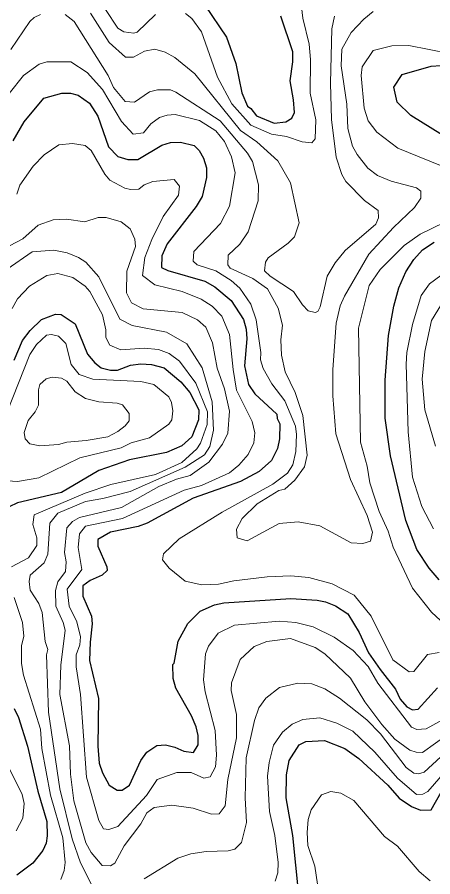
# Model space of a CAD drawing. Extents: x 673.3 to 698.5, y 6984.3 to 7012.3.
# Drawn here: x 682.005 to 682.782, y 7003.601 to 7005.208 of the extents above; entities that cross this region are included whole.
import ezdxf

# ---------------------------------------------------------------- set-up
doc = ezdxf.new("R2010")
doc.units = 0
doc.header["$LTSCALE"] = 0.032
doc.layers.add('1', color=7, linetype='Continuous', lineweight=25)
doc.layers.add('2', color=7, linetype='Continuous', lineweight=13)

msp = doc.modelspace()

# ---------------------------------------------------------------- linework, layer by layer
at = {"layer": '1'}
for points in [[(682.3558, 7005.2302), (682.3965, 7005.1701), (682.414, 7005.1207), (682.4248, 7005.0664), (682.4356, 7005.041), (682.4419, 7005.0368), (682.4523, 7005.0235), (682.4855, 7005.0092), (682.5071, 7005.0117), (682.5188, 7005.0187), (682.5235, 7005.0297), (682.5219, 7005.0534), (682.5153, 7005.0887), (682.5201, 7005.1241), (682.5201, 7005.1427), (682.4981, 7005.2095)], [(682.8902, 7004.9308), (682.7406, 7005.0237), (682.7154, 7005.0489), (682.7093, 7005.0769), (682.7247, 7005.1003), (682.7789, 7005.116), (682.7968, 7005.1174)], [(681.998, 7004.9763), (682.0181, 7005.0118), (682.0552, 7005.0563), (682.0885, 7005.0653), (682.1048, 7005.0653), (682.1192, 7005.0621), (682.1406, 7005.0466), (682.1563, 7005.0227), (682.1759, 7004.965), (682.1933, 7004.947), (682.2121, 7004.9416), (682.2305, 7004.9417), (682.2759, 7004.9684), (682.2921, 7004.9733), (682.3103, 7004.9741), (682.336, 7004.9675), (682.3452, 7004.9584), (682.3532, 7004.944), (682.3589, 7004.9261), (682.3589, 7004.9079), (682.3508, 7004.8727), (682.3398, 7004.8538), (682.2858, 7004.7838), (682.2759, 7004.7616), (682.2752, 7004.7397), (682.2869, 7004.7343), (682.3559, 7004.7142), (682.3747, 7004.7037), (682.4052, 7004.6785), (682.4281, 7004.6427), (682.433, 7004.6248), (682.4346, 7004.6065), (682.4298, 7004.556), (682.4377, 7004.5213), (682.4495, 7004.504), (682.4906, 7004.466), (682.4909, 7004.4579), (682.4958, 7004.4476), (682.4957, 7004.4195), (682.4915, 7004.4014), (682.4808, 7004.3794), (682.4576, 7004.3589), (682.4227, 7004.3399), (682.3343, 7004.3087), (682.2481, 7004.2624), (682.2315, 7004.2558), (682.18, 7004.2453), (682.1562, 7004.2319), (682.1563, 7004.219), (682.1729, 7004.1809), (682.1732, 7004.1739), (682.1644, 7004.1651), (682.1415, 7004.1548), (682.128, 7004.1451), (682.1277, 7004.1258), (682.1443, 7004.0885), (682.1455, 7004.0739), (682.1414, 7004.0397), (682.1407, 7004.0055), (682.1571, 7003.9345), (682.1562, 7003.8456), (682.1585, 7003.8139), (682.1649, 7003.796), (682.1773, 7003.773), (682.1922, 7003.7632), (682.2012, 7003.7634), (682.2153, 7003.7729), (682.2366, 7003.8191), (682.2476, 7003.8342), (682.2665, 7003.847), (682.2823, 7003.8478), (682.2999, 7003.8439), (682.3168, 7003.8364), (682.3349, 7003.8338), (682.3434, 7003.8482), (682.3434, 7003.8658), (682.3399, 7003.8814), (682.3309, 7003.9023), (682.302, 7003.9537), (682.297, 7003.9719), (682.2962, 7003.9982), (682.2986, 7004.0004), (682.3061, 7004.042), (682.3244, 7004.0748), (682.3472, 7004.0981), (682.3738, 7004.1094), (682.3915, 7004.1133)], [(682.7935, 7004.1561), (682.7752, 7004.1783), (682.7521, 7004.213), (682.7318, 7004.2671), (682.7026, 7004.3883), (682.6929, 7004.4583), (682.6929, 7004.5294), (682.6993, 7004.6131), (682.7093, 7004.6679), (682.7183, 7004.702), (682.7315, 7004.7316), (682.7467, 7004.7545), (682.7626, 7004.7727), (682.7843, 7004.787)], [(682, 7004.5668), (682.0151, 7004.6033), (682.0297, 7004.6221), (682.0508, 7004.6425), (682.0772, 7004.6524), (682.0874, 7004.6522), (682.1136, 7004.6345), (682.1365, 7004.5778), (682.1502, 7004.5615), (682.1624, 7004.5522), (682.1794, 7004.5483), (682.1927, 7004.5483), (682.2172, 7004.5572), (682.2364, 7004.5596), (682.2563, 7004.5588), (682.2797, 7004.5523), (682.3114, 7004.5264), (682.3282, 7004.5066), (682.345, 7004.4741), (682.3439, 7004.4553), (682.3318, 7004.4238), (682.3131, 7004.4064), (682.2844, 7004.394), (682.2154, 7004.3804), (682.1579, 7004.3606), (682.0882, 7004.3193), (682.0057, 7004.2999), (681.9904, 7004.293)], [(682.3915, 7004.1133), (682.5166, 7004.1215), (682.566, 7004.1182), (682.5817, 7004.115), (682.6002, 7004.1075), (682.6229, 7004.0926), (682.6446, 7004.0582), (682.6617, 7004.0199), (682.6838, 7003.9885), (682.7125, 7003.9518), (682.721, 7003.9336), (682.7333, 7003.9189), (682.7439, 7003.9132), (682.7543, 7003.9148), (682.7908, 7003.9547)], [(681.9994, 7003.9158), (682.0075, 7003.8989), (682.0244, 7003.8456), (682.0437, 7003.7618), (682.0608, 7003.7048), (682.0616, 7003.6781), (682.0593, 7003.6641), (682.0535, 7003.6509), (682.0344, 7003.6268), (682.0047, 7003.6043)], [(682.5316, 7003.5678), (682.5203, 7003.6789), (682.5079, 7003.7488), (682.5087, 7003.7922), (682.5138, 7003.8188), (682.5324, 7003.8478), (682.5446, 7003.8543), (682.5795, 7003.856), (682.6176, 7003.8415), (682.6437, 7003.8228), (682.6979, 7003.7727), (682.7191, 7003.7482), (682.7419, 7003.7329), (682.7588, 7003.7258), (682.7786, 7003.7269), (682.7977, 7003.7597)]]:
    msp.add_lwpolyline(points, dxfattribs=at)
at = {"layer": '2'}
for points in [[(682.3201, 7005.2142), (682.3317, 7005.2052), (682.3498, 7005.1801), (682.3794, 7005.0953), (682.4067, 7005.0457), (682.4422, 7005.0058), (682.4807, 7004.9888), (682.5087, 7004.9847), (682.5375, 7004.9746), (682.5558, 7004.9726), (682.562, 7004.98), (682.5632, 7005.016), (682.5528, 7005.0658), (682.5536, 7005.1285), (682.5511, 7005.1571), (682.5389, 7005.2059), (682.5348, 7005.2428)], [(682.8836, 7005.2331), (682.8769, 7005.2021), (682.8798, 7005.1697), (682.8774, 7005.1555), (682.8713, 7005.1471), (682.857, 7005.141), (682.813, 7005.1395), (682.7368, 7005.1549), (682.7055, 7005.1541), (682.6704, 7005.1454), (682.6497, 7005.115), (682.648, 7005.0983), (682.6539, 7005.0378), (682.6613, 7005.0138), (682.6776, 7004.9927), (682.7168, 7004.9626), (682.8592, 7004.9048), (682.9032, 7004.8811), (682.9207, 7004.8633), (682.9189, 7004.8535)], [(682.0368, 7005.2071), (682.0486, 7005.2124)], [(682.0953, 7005.2126), (682.1119, 7005.1997), (682.1756, 7005.0987), (682.1855, 7005.0762), (682.2074, 7005.0501), (682.2248, 7005.0489), (682.2527, 7005.0683), (682.2674, 7005.0718), (682.2915, 7005.0719), (682.3019, 7005.0677), (682.3849, 7005.014), (682.4356, 7004.9536), (682.4451, 7004.9378), (682.4565, 7004.8942), (682.4558, 7004.8646), (682.4366, 7004.8063), (682.4215, 7004.7835), (682.3995, 7004.7626), (682.3988, 7004.7451), (682.4034, 7004.7385), (682.4455, 7004.7191), (682.4729, 7004.7001), (682.4932, 7004.6638), (682.5013, 7004.6319), (682.4982, 7004.6047), (682.4992, 7004.576), (682.5063, 7004.545), (682.5248, 7004.5066), (682.5388, 7004.4635), (682.5471, 7004.3891), (682.5421, 7004.3675), (682.524, 7004.3428), (682.5052, 7004.3258), (682.4941, 7004.3234), (682.4537, 7004.2984), (682.4259, 7004.271), (682.4153, 7004.2511), (682.4162, 7004.2345), (682.4349, 7004.2291), (682.4951, 7004.2613), (682.5304, 7004.2649), (682.5706, 7004.2574), (682.6296, 7004.2257), (682.6512, 7004.2242), (682.6656, 7004.2288), (682.6691, 7004.2455), (682.6593, 7004.2764), (682.6282, 7004.3437), (682.6008, 7004.4294), (682.5951, 7004.5), (682.5951, 7004.5493), (682.6015, 7004.6359), (682.6088, 7004.6681), (682.617, 7004.6866), (682.6626, 7004.7648), (682.7085, 7004.8148), (682.7475, 7004.8522), (682.7598, 7004.8697), (682.7596, 7004.8827), (682.7514, 7004.8886), (682.7042, 7004.9013), (682.6788, 7004.912), (682.6606, 7004.9257), (682.6405, 7004.9508), (682.632, 7004.9665), (682.6232, 7004.9993), (682.6212, 7005.0447), (682.6106, 7005.1166), (682.6122, 7005.1476), (682.6295, 7005.1788), (682.6529, 7005.2038), (682.6707, 7005.2179)], [(682.5982, 7005.2093), (682.5935, 7005.186), (682.5909, 7005.0842), (682.5927, 7005.0164), (682.6015, 7004.9459), (682.6121, 7004.9133), (682.6193, 7004.9003), (682.6541, 7004.8649), (682.6795, 7004.8464), (682.6806, 7004.8324), (682.6755, 7004.8211), (682.6184, 7004.7717), (682.5993, 7004.7488), (682.5843, 7004.7236), (682.5716, 7004.6661), (682.5668, 7004.6579), (682.5622, 7004.6558), (682.5493, 7004.6592), (682.5387, 7004.6698), (682.5217, 7004.6948), (682.4781, 7004.7234), (682.4673, 7004.7337), (682.4695, 7004.7496), (682.4744, 7004.7581), (682.5114, 7004.7853), (682.5232, 7004.7972), (682.5323, 7004.8236), (682.5162, 7004.8979), (682.4926, 7004.9389), (682.453, 7004.9746), (682.4228, 7004.9958), (682.3373, 7005.1016), (682.3002, 7005.1324), (682.2818, 7005.1421), (682.2628, 7005.1476), (682.2435, 7005.1443), (682.2229, 7005.1326), (682.2077, 7005.1329), (682.1771, 7005.1601), (682.1425, 7005.215)], [(682.1703, 7005.2219), (682.1931, 7005.1873), (682.2044, 7005.1801), (682.223, 7005.1778), (682.2297, 7005.1797), (682.2637, 7005.2124)], [(681.9936, 7005.1471), (682.0288, 7005.1995), (682.0368, 7005.2071)], [(682.7935, 7004.0205), (682.7718, 7004.0171), (682.7463, 7003.9852), (682.7378, 7003.9847), (682.7075, 7004.0067), (682.6669, 7004.0886), (682.6351, 7004.1275), (682.5941, 7004.1488), (682.5502, 7004.1604), (682.5166, 7004.1638), (682.4722, 7004.1622), (682.4103, 7004.1547), (682.3814, 7004.1483), (682.3504, 7004.1468), (682.3192, 7004.1537), (682.2891, 7004.1782), (682.2768, 7004.194), (682.2785, 7004.2048), (682.3081, 7004.2328), (682.3885, 7004.2829), (682.483, 7004.335), (682.5101, 7004.3558), (682.5203, 7004.3714), (682.5257, 7004.396), (682.5274, 7004.4281), (682.5251, 7004.4437), (682.5056, 7004.4909), (682.4813, 7004.5225), (682.4649, 7004.5512), (682.4599, 7004.5674), (682.4606, 7004.5808), (682.4516, 7004.6418), (682.4422, 7004.6713), (682.4216, 7004.7013), (682.4054, 7004.7156), (682.3766, 7004.7335), (682.3414, 7004.7451), (682.3341, 7004.7516), (682.3355, 7004.7699), (682.3852, 7004.822), (682.402, 7004.8544), (682.4125, 7004.9167), (682.4059, 7004.9464), (682.3928, 7004.9752), (682.3766, 7004.9954), (682.346, 7005.0148), (682.3005, 7005.0254), (682.2857, 7005.0246), (682.2712, 7005.0198), (682.2551, 7005.008), (682.2415, 7004.9914), (682.2219, 7004.9891), (682.2001, 7005.0128), (682.1647, 7005.0721), (682.136, 7005.1042), (682.1053, 7005.1239), (682.0608, 7005.1239), (682.0464, 7005.1199), (682.0173, 7005.0984), (681.9629, 7005.0316)], [(682.0046, 7004.8769), (682.01, 7004.8935), (682.0353, 7004.9294), (682.0557, 7004.9502), (682.0832, 7004.9689), (682.109, 7004.9715), (682.1322, 7004.9676), (682.1438, 7004.9586), (682.1693, 7004.9141), (682.1784, 7004.903), (682.2064, 7004.8882), (682.2169, 7004.8854), (682.2326, 7004.8859), (682.2426, 7004.8943), (682.2589, 7004.9006), (682.2988, 7004.9041), (682.3084, 7004.8921), (682.3068, 7004.8753), (682.2784, 7004.8352), (682.2567, 7004.7919), (682.2441, 7004.7587), (682.2392, 7004.7252), (682.2626, 7004.7076), (682.3137, 7004.6951), (682.3494, 7004.6808), (682.3698, 7004.6676), (682.3878, 7004.6489), (682.4021, 7004.6147), (682.4086, 7004.5491), (682.4154, 7004.5107), (682.4442, 7004.4524), (682.4492, 7004.4312), (682.4477, 7004.4121), (682.437, 7004.3902), (682.4197, 7004.3705), (682.4023, 7004.3565), (682.3498, 7004.3326), (682.3176, 7004.3238), (682.202, 7004.2709), (682.1332, 7004.2568), (682.1218, 7004.2422), (682.1195, 7004.2168), (682.1259, 7004.1756), (682.0986, 7004.1389), (682.1023, 7004.1071), (682.1166, 7004.0781), (682.1235, 7004.0498), (682.1227, 7004.0347), (682.1154, 7004.016), (682.1154, 7003.9941), (682.1235, 7003.9423), (682.1346, 7003.7875), (682.1577, 7003.7069), (682.1669, 7003.6912), (682.1768, 7003.6899), (682.1937, 7003.6958), (682.2471, 7003.7532), (682.2671, 7003.7835), (682.3036, 7003.7966), (682.3305, 7003.7966)], [(681.991, 7004.7804), (682.0157, 7004.7937), (682.0445, 7004.8192), (682.0725, 7004.8291), (682.0973, 7004.8299), (682.1319, 7004.8251), (682.1568, 7004.8332), (682.1719, 7004.8332), (682.1996, 7004.8249), (682.2163, 7004.8122), (682.2253, 7004.7925), (682.2262, 7004.7791), (682.2099, 7004.7329), (682.2094, 7004.6926), (682.219, 7004.6736), (682.241, 7004.6628), (682.3135, 7004.6556), (682.3424, 7004.642), (682.3577, 7004.6285), (682.3703, 7004.5989), (682.3793, 7004.5516), (682.3924, 7004.5134), (682.402, 7004.4717), (682.399, 7004.4303), (682.389, 7004.4098), (682.3633, 7004.3761), (682.3283, 7004.3513), (682.3029, 7004.3444), (682.2703, 7004.3304), (682.2003, 7004.2914), (682.1218, 7004.2725), (682.1087, 7004.2654), (682.0984, 7004.2536), (682.0935, 7004.2072), (682.0966, 7004.1902), (682.0958, 7004.1721), (682.0815, 7004.1528), (682.0772, 7004.1364), (682.0776, 7004.1073), (682.0914, 7004.0765), (682.0949, 7004.0622), (682.087, 7003.9967), (682.0853, 7003.942), (682.1031, 7003.8465), (682.1049, 7003.7935)], [(682.8032, 7004.8241), (682.7582, 7004.8024), (682.7286, 7004.7811), (682.6838, 7004.7363), (682.6627, 7004.7061), (682.6432, 7004.6267), (682.6471, 7004.4134), (682.6594, 7004.3687), (682.6643, 7004.3378), (682.6816, 7004.2842), (682.6983, 7004.2472), (682.7077, 7004.2172), (682.7442, 7004.1407), (682.7794, 7004.096), (682.8302, 7004.0492)], [(682.147, 7003.581), (682.1238, 7003.6274), (682.108, 7003.6722), (682.0853, 7003.7661), (682.0636, 7003.9092), (682.0601, 7004.0162), (682.0624, 7004.026), (682.0576, 7004.0414), (682.0519, 7004.0951), (682.046, 7004.112), (682.0299, 7004.1373), (682.0276, 7004.1534), (682.0296, 7004.1651), (682.0559, 7004.1884), (682.0624, 7004.2045), (682.0666, 7004.262), (682.0815, 7004.2808), (682.1331, 7004.3029), (682.1654, 7004.308), (682.2167, 7004.3213), (682.3193, 7004.3666), (682.3556, 7004.3899), (682.3654, 7004.4057), (682.3719, 7004.4358), (682.3699, 7004.4887), (682.351, 7004.5525), (682.3222, 7004.597), (682.2843, 7004.6189), (682.2204, 7004.6316), (682.1972, 7004.6433), (682.158, 7004.7225), (682.1336, 7004.75), (682.1202, 7004.7587), (682.0988, 7004.7673), (682.0738, 7004.7721), (682.0335, 7004.7689), (681.9869, 7004.7365)], [(682.7832, 7004.2519), (682.7615, 7004.2936), (682.744, 7004.3479), (682.736, 7004.433), (682.7319, 7004.5592), (682.7336, 7004.5812), (682.7441, 7004.6332), (682.7601, 7004.6876), (682.7757, 7004.7091), (682.8087, 7004.7339)], [(682.3089, 7004.5647), (682.2896, 7004.5791), (682.2693, 7004.5864), (682.2424, 7004.589), (682.1987, 7004.5863), (682.1787, 7004.5948), (682.1709, 7004.6088), (682.1707, 7004.6235), (682.1646, 7004.6514), (682.1412, 7004.6951), (682.1322, 7004.7048), (682.1091, 7004.7211), (682.0811, 7004.7289), (682.0608, 7004.7249), (682.0285, 7004.7047), (682.0059, 7004.6812), (681.9962, 7004.6632)], [(682.7869, 7004.4059), (682.7671, 7004.4739), (682.762, 7004.5311), (682.7667, 7004.583), (682.7793, 7004.6406), (682.8032, 7004.6795)], [(681.9867, 7004.4705), (682.0289, 7004.5773), (682.0412, 7004.5963), (682.0602, 7004.6133), (682.0696, 7004.6148), (682.0828, 7004.6117), (682.0965, 7004.5979), (682.1062, 7004.5587), (682.1209, 7004.5402), (682.1465, 7004.5312), (682.2364, 7004.5271), (682.2609, 7004.5214), (682.2886, 7004.498), (682.2938, 7004.4876), (682.2961, 7004.4723), (682.2945, 7004.4555), (682.2886, 7004.447), (682.2524, 7004.4217), (682.2186, 7004.4121), (682.1997, 7004.4031), (682.1225, 7004.3844), (682.0456, 7004.3469), (682.006, 7004.3398), (681.9785, 7004.3422)], [(681.9948, 7004.1809), (682.0263, 7004.1976), (682.0419, 7004.2206), (682.0419, 7004.2345), (682.0348, 7004.2597), (682.037, 7004.2775), (682.1323, 7004.3184), (682.1803, 7004.3342), (682.2639, 7004.3534), (682.3132, 7004.3755), (682.3413, 7004.4012), (682.3481, 7004.4117), (682.3604, 7004.4467), (682.3608, 7004.4705), (682.3393, 7004.5238), (682.3089, 7004.5647)], [(682.0868, 7003.5962), (682.0934, 7003.6131), (682.095, 7003.6283), (682.0909, 7003.6743), (682.0678, 7003.7538), (682.0511, 7003.8413), (682.0486, 7003.8772), (682.0169, 7003.9782), (682.0137, 7004.0002), (682.0137, 7004.0329), (682.0176, 7004.0511), (682.0153, 7004.0769), (681.9996, 7004.1234)], [(682.3305, 7003.7966), (682.354, 7003.786), (682.3659, 7003.7881), (682.3758, 7003.8069), (682.3776, 7003.829), (682.375, 7003.8746), (682.3565, 7003.9469), (682.3532, 7003.9697), (682.3571, 7004.0178), (682.3631, 7004.0323), (682.3811, 7004.0564), (682.4112, 7004.0715), (682.4946, 7004.0792), (682.5257, 7004.0765), (682.5583, 7004.0683), (682.5977, 7004.0493), (682.6328, 7004.0243), (682.6612, 7003.9942), (682.6793, 7003.9635), (682.7421, 7003.8811), (682.752, 7003.8767), (682.7693, 7003.8781), (682.8003, 7003.895)], [(682.1049, 7003.7935), (682.1114, 7003.7433), (682.1335, 7003.6652), (682.1437, 7003.6467), (682.1644, 7003.6229), (682.1796, 7003.6223), (682.1878, 7003.627), (682.2051, 7003.6592), (682.2363, 7003.7007), (682.2474, 7003.7208), (682.261, 7003.7312), (682.2943, 7003.7354), (682.3342, 7003.7298), (682.3687, 7003.7184), (682.3828, 7003.719), (682.3939, 7003.7341), (682.3988, 7003.7834), (682.4151, 7003.8612), (682.415, 7003.9048), (682.4053, 7003.9493), (682.4055, 7003.9641), (682.4218, 7004.0078), (682.4482, 7004.0318), (682.4716, 7004.0409), (682.5157, 7004.0465), (682.5623, 7004.0296), (682.5802, 7004.0182), (682.6282, 7003.9727), (682.6552, 7003.9284), (682.6867, 7003.8863), (682.7112, 7003.8588), (682.7392, 7003.8381), (682.7508, 7003.8341), (682.7624, 7003.834), (682.8114, 7003.8684)], [(682.7967, 7003.8258), (682.7658, 7003.7972), (682.755, 7003.7941), (682.7466, 7003.795), (682.7323, 7003.8059), (682.684, 7003.8688), (682.6584, 7003.8949), (682.6075, 7003.9354), (682.5804, 7003.9528), (682.5557, 7003.9619), (682.5296, 7003.9634), (682.4955, 7003.9554), (682.4697, 7003.9351), (682.457, 7003.917), (682.4485, 7003.8937), (682.433, 7003.8237), (682.4313, 7003.749), (682.4339, 7003.7032), (682.4247, 7003.6655), (682.4117, 7003.6534), (682.3997, 7003.65), (682.3582, 7003.649), (682.33, 7003.6443), (682.3054, 7003.6362), (682.2429, 7003.5979)], [(682.8054, 7003.7989), (682.7723, 7003.7606), (682.763, 7003.7559), (682.7515, 7003.7552), (682.7157, 7003.7859), (682.6734, 7003.8346), (682.6323, 7003.8733), (682.6026, 7003.8888), (682.5709, 7003.8983), (682.539, 7003.8953), (682.5191, 7003.8865), (682.5012, 7003.872), (682.4844, 7003.8476), (682.4761, 7003.815), (682.473, 7003.7897), (682.477, 7003.7238), (682.4867, 7003.6787), (682.4932, 7003.6283), (682.4925, 7003.6091), (682.4874, 7003.5931)], [(681.9792, 7003.827), (682.0144, 7003.755), (682.0184, 7003.7387), (682.0162, 7003.711), (682.0037, 7003.6876)], [(682.5665, 7003.5875), (682.5617, 7003.6211), (682.5485, 7003.6599), (682.5471, 7003.6843), (682.5493, 7003.7083), (682.5547, 7003.7264), (682.5737, 7003.7548), (682.5915, 7003.7607), (682.6103, 7003.758), (682.6344, 7003.7442), (682.6917, 7003.6771), (682.7161, 7003.6585), (682.7565, 7003.6115), (682.7769, 7003.5941)]]:
    msp.add_lwpolyline(points, dxfattribs=at)
msp.add_lwpolyline([(682.0258, 7004.4539), (682.0388, 7004.47), (682.0452, 7004.4829), (682.0454, 7004.511), (682.0478, 7004.5212), (682.0595, 7004.532), (682.071, 7004.5351), (682.0883, 7004.5328), (682.0983, 7004.5278), (682.1138, 7004.5076), (682.1327, 7004.4951), (682.1579, 7004.4888), (682.1923, 7004.4867), (682.2024, 7004.483), (682.2147, 7004.4673), (682.2147, 7004.4531), (682.2071, 7004.4438), (682.1933, 7004.4332), (682.1746, 7004.4236), (682.1345, 7004.4166), (682.0983, 7004.4138), (682.0823, 7004.4093), (682.0478, 7004.4066), (682.0287, 7004.4104), (682.0202, 7004.4197), (682.0183, 7004.4318)], close=True, dxfattribs=at)

doc.saveas('drawing.dxf')
